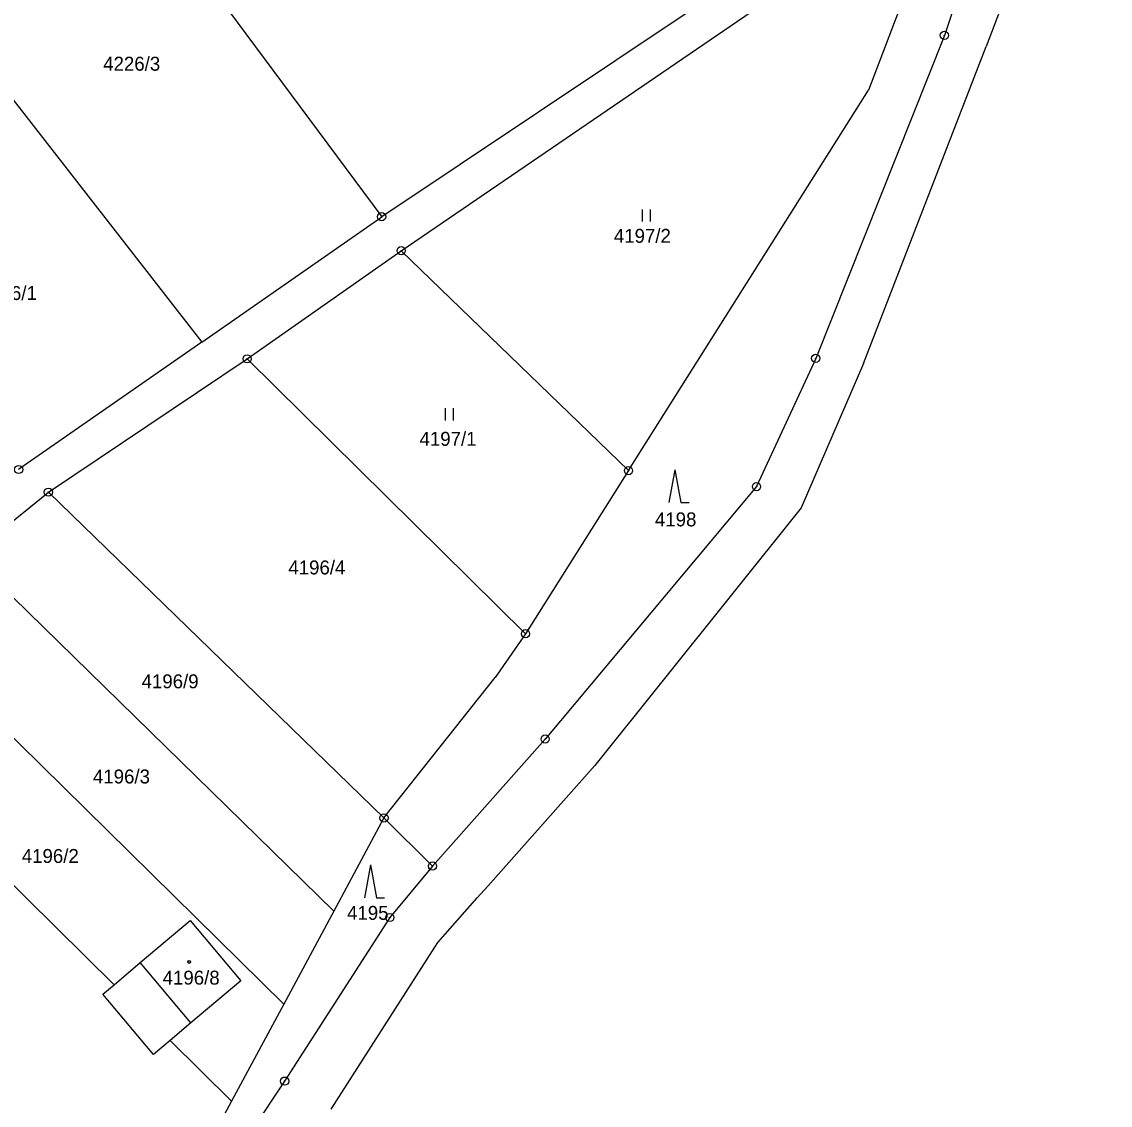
# Model space of a CAD drawing. Extents: x -593183 to -588034, y -1130415 to -1124994.
# Drawn here: x -589105.7 to -588973, y -1129358.3 to -1129226.3 of the extents above; entities that cross this region are included whole.
import ezdxf

# ---------------------------------------------------------------- set-up
doc = ezdxf.new("R2010")
doc.units = 0
for name, color, linetype in [('Vrstva 1', 7, 'Continuous'), ('Vrstva 13', 7, 'Continuous'), ('Vrstva 18', 7, 'Continuous'), ('Vrstva 19', 7, 'Continuous'), ('Vrstva 24', 7, 'Continuous'), ('Vrstva 25', 7, 'Continuous'), ('Vrstva 4', 7, 'Continuous')]:
    doc.layers.add(name, color=color, linetype=linetype)

msp = doc.modelspace()

# ---------------------------------------------------------------- linework, layer by layer
at = {"layer": 'Vrstva 1'}
for p, q in [((-588981.74, -1129194.02), (-588993.23, -1129227.91)), ((-589101.36, -1129196.77), (-589061.85, -1129250.02)), ((-588993.58, -1129211.25), (-589002.49, -1129234.59)), ((-589059.47, -1129254.16), (-589012.9, -1129222.37)), ((-589023.74, -1129224.6), (-589061.85, -1129250.02)), ((-588993.23, -1129227.91), (-589008.92, -1129267.28)), ((-589108.52, -1129233.59), (-589083.78, -1129265.29)), ((-589031.75, -1129280.97), (-589002.49, -1129234.59)), ((-589083.78, -1129265.29), (-589061.85, -1129250.02)), ((-589078.26, -1129267.34), (-589059.47, -1129254.16)), ((-589059.47, -1129254.16), (-589031.75, -1129280.97)), ((-589083.78, -1129265.29), (-589106.12, -1129280.83)), ((-589102.49, -1129283.59), (-589078.26, -1129267.34)), ((-589044.31, -1129300.85), (-589078.26, -1129267.34)), ((-589008.92, -1129267.28), (-589016.14, -1129282.92)), ((-589031.75, -1129280.97), (-589044.31, -1129300.85)), ((-589112.03, -1129291.33), (-589102.49, -1129283.59)), ((-589102.49, -1129283.59), (-589061.58, -1129323.3)), ((-589016.14, -1129282.92), (-589041.91, -1129313.68)), ((-589067.69, -1129334.67), (-589112.03, -1129291.33)), ((-589121.51, -1129299.02), (-589073.8, -1129346.02)), ((-589044.31, -1129300.85), (-589048.02, -1129306.18)), ((-589061.58, -1129323.3), (-589048.02, -1129306.18)), ((-589094.49, -1129343.64), (-589131.46, -1129307.08)), ((-589041.91, -1129313.68), (-589055.66, -1129329.17)), ((-589061.58, -1129323.3), (-589067.69, -1129334.67)), ((-589055.66, -1129329.17), (-589061.58, -1129323.3)), ((-589055.66, -1129329.17), (-589060.86, -1129335.44)), ((-589067.69, -1129334.67), (-589073.8, -1129346.02)), ((-589060.86, -1129335.44), (-589073.69, -1129355.38)), ((-589094.49, -1129343.64), (-589091.3, -1129340.94)), ((-589079.04, -1129343.16), (-589085.12, -1129348.29)), ((-589073.8, -1129346.02), (-589080.15, -1129357.82)), ((-589085.12, -1129348.29), (-589087.64, -1129350.42)), ((-589080.15, -1129357.82), (-589087.64, -1129350.42)), ((-589073.69, -1129355.38), (-589086.04, -1129373.78)), ((-589080.15, -1129357.82), (-589085.5, -1129367.77))]:
    msp.add_line(p, q, dxfattribs=at)
for points in [[(-589091.3, -1129340.94), (-589085.22, -1129335.8), (-589079.04, -1129343.16)], [(-589087.64, -1129350.42), (-589089.68, -1129352.14), (-589095.85, -1129344.79), (-589094.49, -1129343.64)]]:
    msp.add_lwpolyline(points, dxfattribs=at)
at = {"layer": 'Vrstva 13'}
for p, q in [((-588973.01, -1129189.01), (-588988.12, -1129229.28)), ((-589003.11, -1129267.9), (-588988.12, -1129229.28)), ((-589003.11, -1129267.9), (-589010.7, -1129285.49)), ((-589010.7, -1129285.49), (-589035.85, -1129316.93)), ((-589048.9, -1129331.6), (-589035.85, -1129316.93)), ((-589050.2, -1129333.06), (-589048.9, -1129331.6)), ((-589055.01, -1129338.47), (-589050.2, -1129333.06)), ((-589068.03, -1129358.82), (-589055.01, -1129338.47))]:
    msp.add_line(p, q, dxfattribs=at)
at = {"layer": 'Vrstva 24'}
for centre, radius in [((-588993.23, -1129227.91), 0.5), ((-588993.23, -1129227.91), 0.0327), ((-589061.85, -1129250.02), 0.5), ((-589061.85, -1129250.02), 0.0327), ((-589059.47, -1129254.16), 0.5), ((-589059.47, -1129254.16), 0.0327), ((-589008.92, -1129267.28), 0.5), ((-589078.26, -1129267.34), 0.5), ((-589078.26, -1129267.34), 0.0327), ((-589008.92, -1129267.28), 0.0327), ((-589106.12, -1129280.83), 0.5), ((-589031.75, -1129280.97), 0.5), ((-589031.75, -1129280.97), 0.0327), ((-589016.14, -1129282.92), 0.5), ((-589102.49, -1129283.59), 0.5), ((-589102.49, -1129283.59), 0.0327), ((-589016.14, -1129282.92), 0.0327), ((-589044.31, -1129300.85), 0.5), ((-589044.31, -1129300.85), 0.0327), ((-589041.91, -1129313.68), 0.5), ((-589041.91, -1129313.68), 0.0327), ((-589061.58, -1129323.3), 0.5), ((-589061.58, -1129323.3), 0.0327), ((-589055.66, -1129329.17), 0.5), ((-589055.66, -1129329.17), 0.0327), ((-589060.86, -1129335.44), 0.5), ((-589060.86, -1129335.44), 0.0327), ((-589073.69, -1129355.38), 0.5), ((-589073.69, -1129355.38), 0.0327)]:
    msp.add_circle(centre, radius, dxfattribs=at)
at = {"layer": 'Vrstva 25'}
for p, q in [((-589030.08, -1129249.12), (-589030.08, -1129250.62)), ((-589029.06, -1129250.62), (-589029.06, -1129249.12)), ((-589054.1, -1129273.36), (-589054.1, -1129274.86)), ((-589053.08, -1129274.86), (-589053.08, -1129273.36)), ((-589026.09, -1129280.87), (-589026.83, -1129284.87)), ((-589026.09, -1129280.87), (-589025.36, -1129284.87)), ((-589025.36, -1129284.87), (-589024.36, -1129284.87)), ((-589063.22, -1129329.03), (-589063.96, -1129333.03)), ((-589063.22, -1129329.03), (-589062.49, -1129333.03)), ((-589062.49, -1129333.03), (-589061.49, -1129333.03))]:
    msp.add_line(p, q, dxfattribs=at)
for radius in [0.175, 0.15]:
    msp.add_circle((-589085.32, -1129340.86), radius, dxfattribs=at)
at = {"layer": 'Vrstva 4'}
msp.add_line((-589085.12, -1129348.29), (-589091.3, -1129340.94), dxfattribs=at)

# ---------------------------------------------------------------- texts
at = {"layer": 'Vrstva 18'}
for s, p in [('4226/3', (-589095.81, -1129232.22)), ('4197/2', (-589033.54, -1129253.2)), ('4226/1', (-589110.85, -1129260.17)), ('4197/1', (-589057.24, -1129277.94)), ('4198', (-589028.53, -1129287.76)), ('4196/4', (-589073.23, -1129293.62)), ('4196/9', (-589091.13, -1129307.5)), ('4196/3', (-589097.06, -1129319.1)), ('4196/2', (-589105.74, -1129328.79)), ('4195', (-589066.07, -1129335.72))]:
    msp.add_text(s, height=1.7, dxfattribs=at).set_placement(p)
at = {"layer": 'Vrstva 19'}
msp.add_text('4196/8', height=1.7, dxfattribs=at).set_placement((-589088.56, -1129343.62))

doc.saveas('drawing.dxf')
